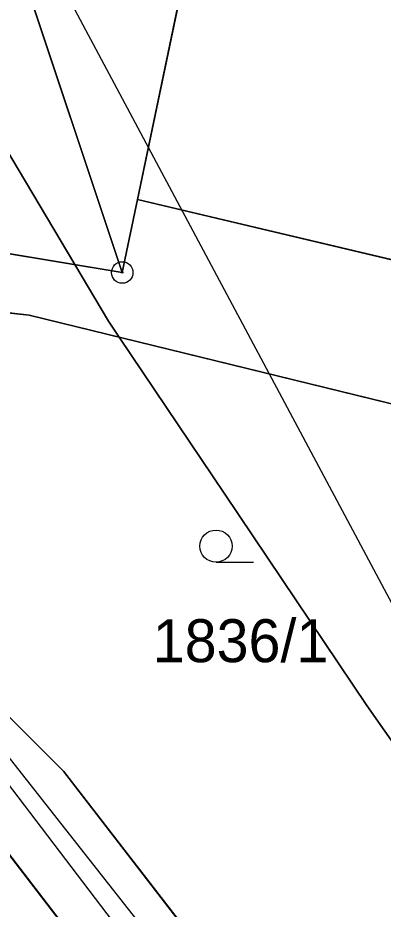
# Model space of a CAD drawing. Extents: x -706130 to -698555, y -971544 to -967260.
# Drawn here: x -703472.23 to -703455.21, y -970544.23 to -970502.76 of the extents above; entities that cross this region are included whole.
import ezdxf

# ---------------------------------------------------------------- set-up
doc = ezdxf.new("R2010")
doc.units = 0
for name, color, linetype in [('BPEJ hranice S', 7, 'Continuous'), ('Docházková izochrona - VLAK N', 7, 'Continuous'), ('Hranice intravilán', 7, 'Continuous'), ('KN_Hranice_parcel', 7, 'Continuous'), ('KN_Parcelni cisla', 7, 'Continuous'), ('KN_Polygon parcely', 7, 'Continuous'), ('KN_POZEMKY_14_OSTATNI PLOCHA', 7, 'Continuous'), ('KN_POZEMKY_2_ORNA PUDA', 7, 'Continuous'), ('KN_POZEMKY_5_ZAHRADA', 7, 'Continuous'), ('KN_POZEMKY_7_TTP', 7, 'Continuous'), ('KN_VYUZITI_17_ostatni plocha_ostatni komunikace', 7, 'Continuous'), ('KN_Značky bodu BP', 7, 'Continuous'), ('KN_Značky kultur', 7, 'Continuous'), ('Komunikace mistni obsluzne - osy S', 7, 'Continuous'), ('Plochy N_P ŠRAFY', 7, 'Continuous'), ('Plochy smíšené obytné venkovské N', 7, 'Continuous'), ('Plochy smíšené obytné venkovské S', 7, 'Continuous'), ('Plochy verejnych prostranstvi - komunikace ostatni S', 7, 'Continuous'), ('Plochy zeleně sídelní ostatní S', 7, 'Continuous'), ('Plochy zemědělské všeobecné CELEK S', 7, 'Continuous'), ('Plochy zmen_ zastavitelne plochy', 7, 'Continuous'), ('Plochy zmen_ zastavitelne plochy_ZAKL', 7, 'Continuous'), ('Regulační bloky v krajině S', 7, 'Continuous'), ('Regulační bloky zastavitelné N', 7, 'Continuous'), ('Regulační bloky zastavěné S', 7, 'Continuous'), ('Trasy turistické N', 7, 'Continuous'), ('Vodovodní řady - rozváděcí S', 7, 'Continuous'), ('VÝŠKOPIS_vrstevnice hlavní', 7, 'Continuous'), ('Zastavene uzemi N', 7, 'Continuous'), ('Zastavene uzemi plochy N', 7, 'Continuous'), ('Zábory hodnocené - plochy', 7, 'Continuous')]:
    doc.layers.add(name, color=color, linetype=linetype)

msp = doc.modelspace()

# ---------------------------------------------------------------- linework, layer by layer
at = {"layer": 'BPEJ hranice S'}
for points in [[(-703482.022, -970450.367), (-703480.164, -970462.761), (-703479.854, -970478.254), (-703479.728, -970479.331), (-703479.625, -970480.211), (-703479.172, -970484.08), (-703479.022, -970485.365), (-703478.09, -970493.318), (-703477.088, -970498.421), (-703476.773, -970500.029), (-703476.143, -970503.233), (-703469.568, -970514.242), (-703468.001, -970516.866), (-703467.496, -970517.617), (-703462.581, -970524.92), (-703455.966, -970534.749), (-703453.553, -970538.19)], [(-703453.553, -970538.19), (-703455.966, -970534.749), (-703462.581, -970524.92), (-703467.496, -970517.617), (-703468.001, -970516.866), (-703469.568, -970514.242), (-703476.143, -970503.233), (-703476.773, -970500.029), (-703477.088, -970498.421), (-703478.09, -970493.318), (-703476.231, -970493.617), (-703474.271, -970493.933), (-703463.405, -970495.684), (-703451.718, -970497.567)]]:
    msp.add_lwpolyline(points, dxfattribs=at)
at = {"layer": 'Docházková izochrona - VLAK N'}
msp.add_circle((-704165.451, -969778.767), 800, dxfattribs=at)
at = {"layer": 'Hranice intravilán'}
msp.add_lwpolyline([(-703429.22, -970520.08), (-703466.65, -970511.21), (-703458.01, -970469.87), (-703455.3, -970456.92), (-703480.87, -970449.81), (-703487.8, -970447.55), (-703528.41, -970421.69), (-703554.13, -970405.32), (-703543.92, -970407.48), (-703506.95, -970413.21), (-703510.55, -970383.21)], dxfattribs=at)
at = {"layer": 'KN_Hranice_parcel'}
for p, q in [((-703458.01, -970469.87), (-703466.65, -970511.21)), ((-703467.36, -970514.61), (-703472.18, -970500.18)), ((-703466.65, -970511.21), (-703467.36, -970514.61)), ((-703477.81, -970512.87), (-703467.36, -970514.61))]:
    msp.add_line(p, q, dxfattribs=at)
for points in [[(-703466.65, -970511.21), (-703429.22, -970520.08), (-703376.88, -970531.73), (-703357.21, -970535.29)], [(-703435.9, -970600.45), (-703457.52, -970562.14), (-703466.01, -970550.3), (-703473.58, -970540.46), (-703495.19, -970518.75), (-703498.59, -970513.76)], [(-703493.77, -970514.19), (-703470.1, -970537.81), (-703462.43, -970547.72), (-703453.97, -970560.23), (-703443.67, -970577.78)], [(-703412.23, -970528.86), (-703416, -970528.12), (-703430.69, -970526.61), (-703471.7, -970516.59), (-703493.77, -970514.19)]]:
    msp.add_lwpolyline(points, dxfattribs=at)
at = {"layer": 'KN_Polygon parcely'}
for points in [[(-703351.24, -970400.63), (-703394.73, -970395.4), (-703520.6, -970377.03), (-703510.55, -970383.21), (-703506.95, -970413.21), (-703484.02, -970445.4), (-703480.87, -970449.81), (-703455.3, -970456.92), (-703458.01, -970469.87), (-703466.65, -970511.21), (-703429.22, -970520.08), (-703376.88, -970531.73), (-703357.21, -970535.29), (-703350.81, -970536.45)], [(-703416.95, -970645.24), (-703428.02, -970606.74), (-703428.84, -970604.59), (-703432.78, -970597.04), (-703442.73, -970579.48), (-703443.67, -970577.78), (-703453.97, -970560.23), (-703462.43, -970547.72), (-703470.1, -970537.81), (-703493.77, -970514.19), (-703497.27, -970509.64), (-703506.19, -970495.76), (-703510.1, -970487.3), (-703515.47, -970480.09), (-703525.04, -970463.09), (-703530.1, -970456.69), (-703539.12, -970446.53), (-703545.12, -970435.39), (-703545.45, -970434.87), (-703561.53, -970421.29), (-703572.42, -970408.81), (-703575.44, -970405.35), (-703593.78, -970387.2)], [(-703596.35, -970390.14), (-703584.57, -970401.94), (-703581.81, -970404.7), (-703561.99, -970426.7), (-703559.69, -970428.44), (-703556.14, -970431.12), (-703548.45, -970436.56), (-703542.22, -970449.4), (-703528.15, -970465.22), (-703518.5, -970481.76), (-703513.69, -970488.66), (-703509.89, -970497.16), (-703501.72, -970509.16), (-703498.59, -970513.76), (-703495.19, -970518.75), (-703473.58, -970540.46), (-703466.01, -970550.3), (-703457.52, -970562.14), (-703435.9, -970600.45), (-703433.43, -970606.34), (-703419.9, -970645.98)]]:
    msp.add_lwpolyline(points, dxfattribs=at)
for points in [[(-703481.22, -970478.3), (-703478.98, -970479.85), (-703477.73, -970483.6), (-703472.18, -970500.18), (-703467.36, -970514.61), (-703466.65, -970511.21), (-703458.01, -970469.87)], [(-703467.36, -970514.61), (-703472.18, -970500.18), (-703485.86, -970499.73), (-703494.68, -970496.44), (-703497.21, -970490.07), (-703498.44, -970500.19), (-703496.94, -970502.35), (-703491.58, -970504.61), (-703477.81, -970512.87)], [(-703358.47, -970540.7), (-703357.21, -970535.29), (-703376.88, -970531.73), (-703429.22, -970520.08), (-703466.65, -970511.21), (-703467.36, -970514.61), (-703477.81, -970512.87), (-703486.67, -970511.37), (-703497.27, -970509.64), (-703493.77, -970514.19), (-703471.7, -970516.59), (-703430.69, -970526.61), (-703416, -970528.12), (-703412.23, -970528.86), (-703407.32, -970529.83), (-703390.1, -970533.22), (-703379.35, -970535.34)], [(-703473.58, -970540.46), (-703495.19, -970518.75), (-703498.59, -970513.76), (-703513.76, -970513.44), (-703488.5, -970546.68), (-703472.27, -970577.26), (-703465, -970593.5), (-703435.9, -970600.45), (-703457.52, -970562.14), (-703466.01, -970550.3)], [(-703471.7, -970516.59), (-703493.77, -970514.19), (-703470.1, -970537.81), (-703462.43, -970547.72), (-703453.97, -970560.23), (-703443.67, -970577.78), (-703428.94, -970564.62), (-703454.61, -970540.37), (-703449.21, -970529.24), (-703421.16, -970540.34), (-703420.52, -970541.15), (-703414.69, -970541.02), (-703412.23, -970528.86), (-703416, -970528.12), (-703430.69, -970526.61)]]:
    msp.add_lwpolyline(points, close=True, dxfattribs=at)
at = {"layer": 'KN_POZEMKY_14_OSTATNI PLOCHA'}
for p, q in [((-703467.36, -970514.61), (-703466.65, -970511.21)), ((-703466.65, -970511.21), (-703429.22, -970520.08)), ((-703477.81, -970512.87), (-703467.36, -970514.61)), ((-703471.7, -970516.59), (-703493.77, -970514.19)), ((-703493.77, -970514.19), (-703470.1, -970537.81)), ((-703430.69, -970526.61), (-703471.7, -970516.59)), ((-703470.1, -970537.81), (-703462.43, -970547.72)), ((-703466.01, -970550.3), (-703473.58, -970540.46))]:
    msp.add_line(p, q, dxfattribs=at)
at = {"layer": 'KN_POZEMKY_2_ORNA PUDA'}
for p, q in [((-703466.65, -970511.21), (-703458.01, -970469.87)), ((-703429.22, -970520.08), (-703466.65, -970511.21))]:
    msp.add_line(p, q, dxfattribs=at)
at = {"layer": 'KN_POZEMKY_5_ZAHRADA'}
for p, q in [((-703458.01, -970469.87), (-703466.65, -970511.21)), ((-703467.36, -970514.61), (-703472.18, -970500.18)), ((-703472.18, -970500.18), (-703467.36, -970514.61)), ((-703466.65, -970511.21), (-703467.36, -970514.61)), ((-703467.36, -970514.61), (-703477.81, -970512.87)), ((-703470.1, -970537.81), (-703493.77, -970514.19)), ((-703493.77, -970514.19), (-703471.7, -970516.59)), ((-703471.7, -970516.59), (-703430.69, -970526.61)), ((-703462.43, -970547.72), (-703470.1, -970537.81))]:
    msp.add_line(p, q, dxfattribs=at)
at = {"layer": 'KN_POZEMKY_7_TTP'}
msp.add_line((-703473.58, -970540.46), (-703466.01, -970550.3), dxfattribs=at)
at = {"layer": 'KN_VYUZITI_17_ostatni plocha_ostatni komunikace'}
for p, q in [((-703467.36, -970514.61), (-703466.65, -970511.21)), ((-703466.65, -970511.21), (-703429.22, -970520.08)), ((-703477.81, -970512.87), (-703467.36, -970514.61)), ((-703471.7, -970516.59), (-703493.77, -970514.19)), ((-703493.77, -970514.19), (-703470.1, -970537.81)), ((-703430.69, -970526.61), (-703471.7, -970516.59)), ((-703470.1, -970537.81), (-703462.43, -970547.72)), ((-703466.01, -970550.3), (-703473.58, -970540.46))]:
    msp.add_line(p, q, dxfattribs=at)
at = {"layer": 'KN_Značky bodu BP'}
for radius in [0.5, 0.0303]:
    msp.add_circle((-703467.36, -970514.61), radius, dxfattribs=at)
at = {"layer": 'KN_Značky kultur'}
msp.add_line((-703462.993, -970528.09), (-703461.243, -970528.09), dxfattribs=at)
msp.add_circle((-703462.993, -970527.34), 0.75, dxfattribs=at)
at = {"layer": 'Komunikace mistni obsluzne - osy S'}
msp.add_lwpolyline([(-703799.428, -970313.344), (-703772.67, -970319.119), (-703743.027, -970323.757), (-703708.137, -970333.12), (-703680.068, -970339.508), (-703649.725, -970350.621), (-703637.833, -970358.584), (-703617.917, -970371.863), (-703601.041, -970383.676), (-703594.395, -970389.101), (-703577.781, -970405.465), (-703560.38, -970424.891), (-703546.214, -970436.092), (-703539.83, -970448.867), (-703526.801, -970463.743), (-703512.023, -970487.895), (-703508.088, -970496.558), (-703493.66, -970517.034), (-703472.761, -970538.298), (-703457.371, -970558.511), (-703445.042, -970579.512), (-703433.936, -970599.551), (-703430.788, -970606.026), (-703418.218, -970645.464)], dxfattribs=at)
at = {"layer": 'Plochy N_P ŠRAFY'}
for p, q in [((-703466.65, -970511.21), (-703458.01, -970469.87)), ((-703467.36, -970514.61), (-703466.65, -970511.21)), ((-703477.81, -970512.87), (-703467.36, -970514.61))]:
    msp.add_line(p, q, dxfattribs=at)
at = {"layer": 'Plochy smíšené obytné venkovské N'}
for p, q in [((-703466.65, -970511.21), (-703458.01, -970469.87)), ((-703467.36, -970514.61), (-703466.65, -970511.21)), ((-703477.81, -970512.87), (-703467.36, -970514.61))]:
    msp.add_line(p, q, dxfattribs=at)
at = {"layer": 'Plochy smíšené obytné venkovské S'}
for p, q in [((-703466.65, -970511.21), (-703467.36, -970514.61)), ((-703429.22, -970520.08), (-703466.65, -970511.21)), ((-703493.77, -970514.19), (-703470.1, -970537.81)), ((-703470.1, -970537.81), (-703462.43, -970547.72))]:
    msp.add_line(p, q, dxfattribs=at)
msp.add_lwpolyline([(-703467.36, -970514.61), (-703477.81, -970512.87), (-703486.67, -970511.37)], dxfattribs=at)
at = {"layer": 'Plochy verejnych prostranstvi - komunikace ostatni S'}
for points in [[(-703636.11, -970363.08), (-703623.01, -970370.91), (-703622.48, -970371.21), (-703611.55, -970379.16), (-703596.35, -970390.14), (-703584.57, -970401.94), (-703581.81, -970404.7), (-703561.99, -970426.7), (-703559.69, -970428.44), (-703556.14, -970431.12), (-703548.45, -970436.56), (-703542.22, -970449.4), (-703528.15, -970465.22), (-703518.5, -970481.76), (-703513.69, -970488.66), (-703509.89, -970497.16), (-703501.72, -970509.16), (-703498.59, -970513.76), (-703495.19, -970518.75), (-703473.58, -970540.46), (-703466.01, -970550.3), (-703457.52, -970562.14), (-703435.9, -970600.45)], [(-703416.95, -970645.24), (-703428.02, -970606.74), (-703428.84, -970604.59), (-703432.78, -970597.04), (-703442.73, -970579.48), (-703443.67, -970577.78), (-703453.97, -970560.23), (-703462.43, -970547.72), (-703470.1, -970537.81), (-703493.77, -970514.19), (-703497.27, -970509.64), (-703506.19, -970495.76), (-703510.1, -970487.3), (-703515.47, -970480.09), (-703525.04, -970463.09), (-703530.1, -970456.69), (-703539.12, -970446.53), (-703545.12, -970435.39), (-703545.45, -970434.87), (-703561.53, -970421.29), (-703572.42, -970408.81), (-703575.44, -970405.35), (-703593.78, -970387.2)]]:
    msp.add_lwpolyline(points, dxfattribs=at)
at = {"layer": 'Plochy zeleně sídelní ostatní S'}
msp.add_lwpolyline([(-703466.01, -970550.3), (-703473.58, -970540.46), (-703495.19, -970518.75), (-703498.59, -970513.76)], dxfattribs=at)
at = {"layer": 'Plochy zemědělské všeobecné CELEK S'}
for p, q in [((-703458.01, -970469.87), (-703466.65, -970511.21)), ((-703466.65, -970511.21), (-703429.22, -970520.08))]:
    msp.add_line(p, q, dxfattribs=at)
at = {"layer": 'Plochy zmen_ zastavitelne plochy'}
msp.add_lwpolyline([(-703506.19, -970495.76), (-703497.27, -970509.64), (-703486.67, -970511.37), (-703477.81, -970512.87), (-703467.36, -970514.61), (-703466.65, -970511.21), (-703458.01, -970469.87)], dxfattribs=at)
at = {"layer": 'Plochy zmen_ zastavitelne plochy_ZAKL'}
msp.add_lwpolyline([(-703506.19, -970495.76), (-703497.27, -970509.64), (-703486.67, -970511.37), (-703477.81, -970512.87), (-703467.36, -970514.61), (-703466.65, -970511.21), (-703458.01, -970469.87)], dxfattribs=at)
at = {"layer": 'Regulační bloky v krajině S'}
for p, q in [((-703458.01, -970469.87), (-703466.65, -970511.21)), ((-703466.65, -970511.21), (-703429.22, -970520.08)), ((-703466.01, -970550.3), (-703473.58, -970540.46))]:
    msp.add_line(p, q, dxfattribs=at)
at = {"layer": 'Regulační bloky zastavitelné N'}
msp.add_lwpolyline([(-703506.19, -970495.76), (-703497.27, -970509.64), (-703486.67, -970511.37), (-703477.81, -970512.87), (-703467.36, -970514.61), (-703466.65, -970511.21), (-703458.01, -970469.87)], dxfattribs=at)
at = {"layer": 'Regulační bloky zastavěné S'}
for p, q in [((-703466.65, -970511.21), (-703467.36, -970514.61)), ((-703429.22, -970520.08), (-703466.65, -970511.21)), ((-703493.77, -970514.19), (-703470.1, -970537.81)), ((-703470.1, -970537.81), (-703462.43, -970547.72))]:
    msp.add_line(p, q, dxfattribs=at)
for points in [[(-703636.11, -970363.08), (-703623.01, -970370.91), (-703622.48, -970371.21), (-703611.55, -970379.16), (-703596.35, -970390.14), (-703584.57, -970401.94), (-703581.81, -970404.7), (-703561.99, -970426.7), (-703559.69, -970428.44), (-703556.14, -970431.12), (-703548.45, -970436.56), (-703542.22, -970449.4), (-703528.15, -970465.22), (-703518.5, -970481.76), (-703513.69, -970488.66), (-703509.89, -970497.16), (-703501.72, -970509.16), (-703498.59, -970513.76), (-703495.19, -970518.75), (-703473.58, -970540.46), (-703466.01, -970550.3), (-703457.52, -970562.14), (-703435.9, -970600.45)], [(-703432.78, -970597.04), (-703442.73, -970579.48), (-703443.67, -970577.78), (-703453.97, -970560.23), (-703462.43, -970547.72), (-703470.1, -970537.81), (-703493.77, -970514.19), (-703497.27, -970509.64), (-703506.19, -970495.76), (-703510.1, -970487.3), (-703515.47, -970480.09), (-703525.04, -970463.09), (-703530.1, -970456.69), (-703539.12, -970446.53), (-703545.12, -970435.39), (-703545.45, -970434.87), (-703561.53, -970421.29), (-703572.42, -970408.81), (-703575.44, -970405.35), (-703593.78, -970387.2)], [(-703467.36, -970514.61), (-703477.81, -970512.87), (-703486.67, -970511.37)]]:
    msp.add_lwpolyline(points, dxfattribs=at)
at = {"layer": 'Trasy turistické N'}
msp.add_lwpolyline([(-703639.36, -970354.95), (-703605.17, -970378.02), (-703599.73, -970382.19), (-703593.78, -970387.2), (-703575.44, -970405.35), (-703561.53, -970421.29), (-703545.45, -970434.87), (-703539.12, -970446.53), (-703530.1, -970456.69), (-703525.04, -970463.09), (-703515.47, -970480.09), (-703510.1, -970487.3), (-703506.19, -970495.76), (-703497.27, -970509.64), (-703493.77, -970514.19), (-703470.1, -970537.81), (-703462.43, -970547.72), (-703453.97, -970560.23), (-703443.67, -970577.78), (-703432.78, -970597.04), (-703428.84, -970604.59), (-703428.02, -970606.74), (-703416.95, -970645.24)], dxfattribs=at)
at = {"layer": 'Vodovodní řady - rozváděcí S'}
msp.add_lwpolyline([(-703414.392, -970657.693), (-703429.867, -970607.822), (-703442.266, -970580.55), (-703453.418, -970563.041), (-703463.4, -970548.877), (-703475.5, -970533.543), (-703488.102, -970519.658), (-703499.868, -970504.849), (-703513.523, -970483.871), (-703531.459, -970457.7), (-703535.385, -970452.279), (-703550.662, -970437.263), (-703601.286, -970390.979), (-703638.654, -970361.134), (-703658.242, -970351.978), (-703680.412, -970345.708), (-703705.115, -970338.641), (-703778.014, -970321.904)], dxfattribs=at)
at = {"layer": 'VÝŠKOPIS_vrstevnice hlavní'}
msp.add_lwpolyline([(-703652.014, -970290.78), (-703654.154, -970295.346), (-703654.868, -970299.911), (-703653.584, -970306.617), (-703650.873, -970309.755), (-703633.895, -970319.457), (-703598.512, -970343.283), (-703566.982, -970368.25), (-703547.294, -970385.513), (-703536.736, -970395.786), (-703526.607, -970407.199), (-703515.906, -970420.896), (-703487.515, -970468.833), (-703454.558, -970530.467), (-703434.299, -970564.708), (-703416.75, -970589.818), (-703387.788, -970624.059)], dxfattribs=at)
at = {"layer": 'Zastavene uzemi N'}
msp.add_lwpolyline([(-703350.81, -970536.45), (-703357.21, -970535.29), (-703376.88, -970531.73), (-703429.22, -970520.08), (-703466.65, -970511.21), (-703458.01, -970469.87), (-703455.3, -970456.92), (-703480.87, -970449.81), (-703484.02, -970445.4), (-703506.95, -970413.21), (-703510.55, -970383.21)], dxfattribs=at)
at = {"layer": 'Zastavene uzemi plochy N'}
msp.add_lwpolyline([(-703350.81, -970536.45), (-703357.21, -970535.29), (-703376.88, -970531.73), (-703429.22, -970520.08), (-703466.65, -970511.21), (-703458.01, -970469.87), (-703455.3, -970456.92), (-703480.87, -970449.81), (-703484.02, -970445.4), (-703506.95, -970413.21), (-703510.55, -970383.21)], dxfattribs=at)
at = {"layer": 'Zábory hodnocené - plochy'}
msp.add_lwpolyline([(-703506.19, -970495.76), (-703497.27, -970509.64), (-703486.67, -970511.37), (-703477.81, -970512.87), (-703467.36, -970514.61), (-703466.65, -970511.21), (-703458.01, -970469.87)], dxfattribs=at)

# ---------------------------------------------------------------- texts
at = {"layer": 'KN_Parcelni cisla'}
msp.add_text('1836/1', height=2, dxfattribs=at).set_placement((-703465.94, -970532.74))

doc.saveas('drawing.dxf')
